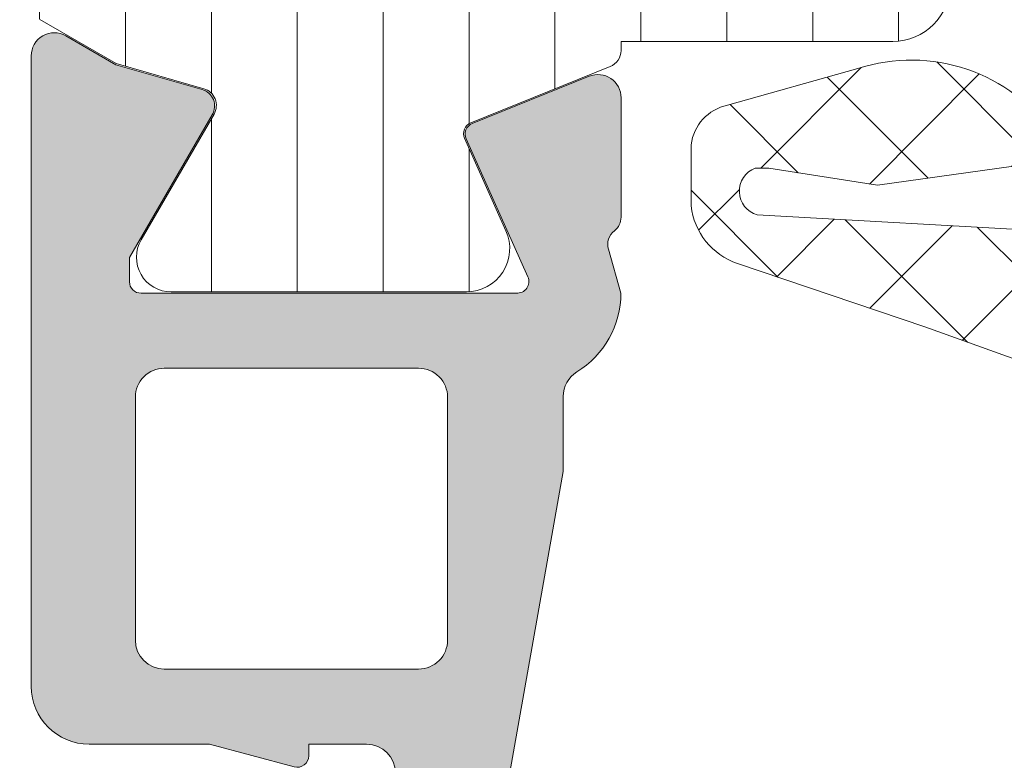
# Model space of a CAD drawing. Header units: millimetres. Extents: x 144573 to 336993, y 74252 to 247042.
# Tile 697 of 1056: x 223290 to 223307, y 174638 to 174651. Entities that reach past the tile are written whole.
import ezdxf

# ---------------------------------------------------------------- set-up
doc = ezdxf.new("R2010")
doc.units = ezdxf.units.MM
doc.layers.add('FASÁDA DETAILNÍ', color=255, linetype='Continuous', lineweight=0)
doc.layers.add('NOVA', color=255, linetype='Continuous', lineweight=0)
pattern_1 = [(135, (0, 0), (-1.077630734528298, -1.077630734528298), []), (225, (0, 0), (1.077630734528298, -1.077630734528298), [])]

# ---------------------------------------------------------------- blocks, each defined once
blk = doc.blocks.new('A$C69D17D4D')
at = {"layer": 'FASÁDA DETAILNÍ'}
h = blk.add_hatch(dxfattribs=at)
h.set_pattern_fill('ANSI37', color=256, scale=0.48, angle=90, style=0)
h.set_pattern_definition(pattern_1)
edge = h.paths.add_edge_path(flags=16)
edge.add_line((176.1748279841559, 1277.780662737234), (177.5676819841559, 1277.880406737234))
edge.add_arc((177.6105394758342, 1277.281939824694), 0.5999995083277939, -8.352144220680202e-06, 94.09608051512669, ccw=False)
edge.add_arc((177.6105394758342, 1277.28193964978), 0.5999995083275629, -94.09608051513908, 8.352144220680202e-06, ccw=False)
edge.add_line((177.567681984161, 1276.683472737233), (176.174827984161, 1276.783216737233))
edge.add_arc((176.2105424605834, 1277.281939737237), 0.5000001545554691, 94.09606440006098, 265.9039355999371, ccw=False)
edge = h.paths.add_edge_path(flags=16)
edge.add_arc((173.010534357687, 1275.681943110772), 0.49999962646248, -4.28042947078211e-05, 90.00004280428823, ccw=False)
edge.add_line((173.5105339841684, 1275.681942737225), (173.5105339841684, 1272.088257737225))
edge.add_arc((173.0105336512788, 1272.088257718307), 0.5000003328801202, -113.2180266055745, 2.167105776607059e-06, ccw=False)
edge.add_line((172.8134179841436, 1271.62875173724), (166.4823159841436, 1274.34462973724))
edge.add_arc((166.6794319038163, 1274.804135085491), 0.4999998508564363, 177.4998893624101, 246.7819182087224, ccw=False)
edge.add_line((166.1799079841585, 1274.825945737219), (166.2182339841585, 1275.703752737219))
edge.add_arc((166.7177575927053, 1275.68194324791), 0.4999994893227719, 89.99995514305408, 177.5000208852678, ccw=False)
edge.add_line((166.7177579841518, 1276.181942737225), (173.0105339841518, 1276.181942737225))
edge = h.paths.add_edge_path(flags=16)
edge.add_line((167.6023719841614, 1301.235861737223), (176.4992249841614, 1305.384531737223))
edge.add_arc((176.7105341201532, 1304.931377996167), 0.4999998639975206, -2.96720033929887e-05, 115.00000791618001, ccw=False)
edge.add_line((177.210533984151, 1304.93137773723), (177.210533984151, 1295.58194273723))
edge.add_arc((176.7105343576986, 1295.5819423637), 0.4999996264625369, -90.00004280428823, 4.28042947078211e-05, ccw=False)
edge.add_line((176.710533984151, 1295.081942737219), (167.586610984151, 1295.081942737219))
edge.add_arc((167.5866111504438, 1295.581942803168), 0.5000000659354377, 177.4999727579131, 269.99998094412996, ccw=False)
edge.add_line((167.0870869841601, 1295.603752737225), (167.3141569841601, 1300.804516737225))
edge.add_arc((167.8136823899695, 1300.782707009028), 0.500001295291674, 115.00009198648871, 177.5000025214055, ccw=False)
edge = h.paths.add_edge_path(flags=16)
edge.add_arc((176.7105343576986, 1292.381943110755), 0.49999962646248, -4.28042947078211e-05, 90.00004280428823, ccw=False)
edge.add_line((177.210533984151, 1292.381942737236), (177.210533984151, 1285.181942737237))
edge.add_arc((176.7105343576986, 1285.181942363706), 0.4999996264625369, -90.00004280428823, 4.28042947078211e-05, ccw=False)
edge.add_line((176.710533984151, 1284.681942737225), (175.510533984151, 1284.681942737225))
edge.add_arc((175.5105324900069, 1282.681944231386), 1.999998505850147, 89.99995719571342, 180.0000428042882)
edge.add_line((173.5105339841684, 1282.681942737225), (173.5105339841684, 1278.881942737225))
edge.add_arc((173.010534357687, 1278.881942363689), 0.4999996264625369, -90.00004280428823, 4.28042947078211e-05, ccw=False)
edge.add_line((173.0105339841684, 1278.381942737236), (166.8574729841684, 1278.381942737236))
edge.add_arc((166.8574731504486, 1278.881942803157), 0.500000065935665, 177.4999727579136, 269.99998094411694, ccw=False)
edge.add_line((166.357948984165, 1278.903752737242), (166.598083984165, 1284.403752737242))
edge.add_arc((167.0976075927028, 1284.381943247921), 0.4999994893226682, 89.99995514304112, 177.5000208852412, ccw=False)
edge.add_line((167.0976079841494, 1284.881942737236), (172.4105339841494, 1284.881942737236))
edge.add_arc((172.4105339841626, 1285.981942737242), 1.099999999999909, 270, 450)
edge.add_line((172.4105339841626, 1287.081942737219), (167.2373229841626, 1287.081942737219))
edge.add_arc((167.2373231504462, 1287.581942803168), 0.5000000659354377, 177.4999727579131, 269.99998094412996, ccw=False)
edge.add_line((166.7377989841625, 1287.603752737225), (166.9473719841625, 1292.403752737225))
edge.add_arc((167.4468955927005, 1292.381943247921), 0.4999994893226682, 89.99995514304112, 177.5000208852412, ccw=False)
edge.add_line((167.446895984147, 1292.881942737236), (176.710533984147, 1292.881942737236))
edge = h.paths.add_edge_path()
edge.add_line((175.324076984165, 1307.594995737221), (166.536210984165, 1303.497146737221))
edge.add_ellipse((167.8040684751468, 1300.778221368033), major_axis=(-3.000002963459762, 0), ratio=1, start_angle=295.0000306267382, end_angle=357.4999411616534)
edge.add_line((164.8069209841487, 1300.909082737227), (164.7785869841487, 1300.260132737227))
edge.add_ellipse((164.2790633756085, 1300.281942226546), major_axis=(-0.4999994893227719, 0), ratio=1, start_angle=89.99995514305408, end_angle=177.5000208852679, ccw=False)
edge.add_line((164.279062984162, 1299.781942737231), (163.310533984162, 1299.781942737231))
edge.add_ellipse((163.3105339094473, 1299.681942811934), major_axis=(-0.09999992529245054, 0), ratio=1, start_angle=-90.0000428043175, end_angle=4.280426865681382e-05)
edge.add_line((163.210533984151, 1299.681942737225), (163.210533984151, 1299.081942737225))
edge.add_ellipse((163.3105339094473, 1299.081942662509), major_axis=(-0.09999992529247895, 0), ratio=1, start_angle=-4.280426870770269e-05, end_angle=90.0000428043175)
edge.add_line((163.3105339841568, 1298.981942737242), (164.2135719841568, 1298.981942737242))
edge.add_ellipse((164.213571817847, 1298.481942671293), major_axis=(-0.5000000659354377, 0), ratio=1, start_angle=177.4999727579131, end_angle=269.99998094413, ccw=False)
edge.add_line((164.7130959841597, 1298.460132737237), (164.3192579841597, 1289.559838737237))
edge.add_ellipse((163.8197467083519, 1289.58194284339), major_axis=(-0.5000001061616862, 0), ratio=1, start_angle=89.99991701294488, end_angle=177.4662307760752, ccw=False)
edge.add_line((163.8197459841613, 1289.081942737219), (163.2105339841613, 1289.081942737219))
edge.add_ellipse((163.2105339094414, 1288.981942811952), major_axis=(-0.09999992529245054, 0), ratio=1, start_angle=-90.0000428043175, end_angle=4.280426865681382e-05)
edge.add_line((163.1105339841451, 1288.981942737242), (163.1105339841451, 1288.381942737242))
edge.add_ellipse((163.2105339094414, 1288.381942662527), major_axis=(-0.09999992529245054, 0), ratio=1, start_angle=-4.280426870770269e-05, end_angle=90.0000428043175)
edge.add_line((163.210533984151, 1288.281942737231), (163.740095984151, 1288.281942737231))
edge.add_ellipse((163.7400962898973, 1287.781942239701), major_axis=(-0.500000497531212, 0), ratio=1, start_angle=177.46630200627, end_angle=270.00003503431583, ccw=False)
edge.add_line((164.2396079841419, 1287.759838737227), (163.7289519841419, 1276.219613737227))
edge.add_ellipse((163.2294273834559, 1276.241423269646), major_axis=(-0.5000004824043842, 0), ratio=1, start_angle=86.78294269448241, end_angle=177.5000209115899, ccw=False)
edge.add_line((163.2013679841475, 1275.742210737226), (158.0676249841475, 1276.030773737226))
edge.add_ellipse((158.1831804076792, 1276.44119173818), major_axis=(-0.4263754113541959, 0), ratio=1, start_angle=-69.24102762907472, end_angle=74.27514552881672, ccw=False)
edge.add_line((158.0320569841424, 1276.839886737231), (158.2646599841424, 1276.838646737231))
edge.add_line((158.2646599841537, 1276.838646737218), (160.1472389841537, 1276.540508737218))
edge.add_line((160.147238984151, 1276.540508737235), (162.996523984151, 1276.940934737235))
edge.add_ellipse((162.9547733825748, 1277.238015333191), major_axis=(-0.2999999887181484, 0), ratio=1, start_angle=97.99974404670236, end_angle=214.5977463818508)
edge.add_ellipse((160.7322022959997, 1275.704901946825), major_axis=(-3.000047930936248, 0), ratio=1, start_angle=214.5976412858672, end_angle=288.0084245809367)
edge.add_line((159.8047169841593, 1278.557980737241), (157.5498259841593, 1277.924404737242))
edge.add_ellipse((157.7107555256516, 1277.149192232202), major_axis=(-0.7917403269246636, 0), ratio=1, start_angle=281.7276897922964, end_angle=353.2016537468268)
edge.add_line((156.9245819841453, 1277.242914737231), (156.9233609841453, 1276.184704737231))
edge.add_ellipse((158.1024472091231, 1276.313828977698), major_axis=(-1.186135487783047, 0), ratio=1, start_angle=6.249678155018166, end_angle=71.34442355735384)
edge.add_line((157.723027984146, 1275.190014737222), (160.964367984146, 1274.095681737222))
edge.add_line((160.9643679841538, 1274.095681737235), (169.0141629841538, 1271.205903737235))
edge.add_line((169.0141629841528, 1271.205903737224), (178.9120399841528, 1266.873094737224))
edge.add_ellipse((179.1103100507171, 1267.332103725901), major_axis=(-0.5000002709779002, 0), ratio=1, start_angle=66.63795051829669, end_angle=179.9334236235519)
edge.add_line((179.6103099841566, 1267.331522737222), (179.6109449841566, 1267.878223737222))
edge.add_ellipse((179.1109448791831, 1267.878804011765), major_axis=(-0.5000004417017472, 0), ratio=1, start_angle=179.9335054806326, end_angle=246.0791754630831)
edge.add_line((179.3136819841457, 1268.335857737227), (176.1096789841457, 1269.737613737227))
edge.add_ellipse((176.5105333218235, 1270.653754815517), major_axis=(-0.9999993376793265, 0), ratio=1, start_angle=-5.281035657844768e-05, end_angle=66.36838527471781, ccw=False)
edge.add_line((175.5105339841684, 1270.653755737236), (175.5105339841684, 1275.881697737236))
edge.add_line((175.5105339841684, 1275.881697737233), (177.3100129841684, 1275.881706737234))
edge.add_line((177.3100129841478, 1275.881706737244), (177.4479549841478, 1275.366905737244))
edge.add_ellipse((177.7251090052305, 1275.48167099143), major_axis=(-0.2999756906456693, 0), ratio=1, start_angle=22.49370026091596, end_angle=112.503566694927)
edge.add_line((177.8399219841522, 1275.204536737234), (179.1100489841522, 1276.053703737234))
edge.add_ellipse((178.6103282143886, 1276.919567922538), major_axis=(-0.9997207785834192, 0), ratio=1, start_angle=119.990760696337, end_angle=180.0076118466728)
edge.add_line((179.6100489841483, 1276.919700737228), (179.6100179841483, 1277.644061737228))
edge.add_ellipse((178.6102801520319, 1277.643853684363), major_axis=(-0.9997378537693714, 0), ratio=1, start_angle=180.0119236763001, end_angle=240.008675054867)
edge.add_line((179.1100179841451, 1278.509727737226), (177.8399219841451, 1279.358894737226))
edge.add_ellipse((177.7251100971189, 1279.081747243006), major_axis=(-0.2999875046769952, 0), ratio=1, start_angle=247.4975938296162, end_angle=337.5013961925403)
edge.add_line((177.447954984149, 1279.196540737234), (177.309982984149, 1278.681724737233))
edge.add_line((177.3099829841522, 1278.681724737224), (175.5105339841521, 1278.681716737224))
edge.add_line((175.5105339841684, 1278.681716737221), (175.5105339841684, 1281.881943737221))
edge.add_ellipse((175.8105337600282, 1281.881943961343), major_axis=(-0.2999997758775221, 0), ratio=1, start_angle=-90.00004280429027, end_angle=4.280426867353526e-05, ccw=False)
edge.add_line((175.8105339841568, 1282.181943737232), (179.1105299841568, 1282.181943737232))
edge.add_ellipse((179.1105303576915, 1282.681943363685), major_axis=(-0.49999962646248, 0), ratio=1, start_angle=89.99995719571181, end_angle=180.0000428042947)
edge.add_line((179.6105299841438, 1282.681943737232), (179.6105299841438, 1309.579565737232))
edge.add_line((179.6105299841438, 1309.579565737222), (178.0601379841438, 1310.474683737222))
edge.add_ellipse((177.8101378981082, 1310.041671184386), major_axis=(-0.4999999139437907, 0), ratio=1, start_angle=239.9999829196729, end_angle=359.9999366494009)
edge.add_line((177.3101379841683, 1310.041671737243), (175.6127669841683, 1310.041671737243))
edge.add_line((175.6127669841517, 1310.041671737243), (175.6127669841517, 1308.048149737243))
edge.add_ellipse((175.1127667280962, 1308.048149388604), major_axis=(-0.500000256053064, 0), ratio=1, start_angle=115.00012858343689, end_angle=180.0000399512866, ccw=False)
h = blk.add_hatch(dxfattribs=at)
h.set_pattern_fill('ANSI37', color=256, scale=0.48, angle=90, style=0)
h.set_pattern_definition(pattern_1)
edge = h.paths.add_edge_path(flags=16)
edge.add_line((176.1748281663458, 1277.780662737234), (177.5676821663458, 1277.880406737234))
edge.add_arc((177.6105396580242, 1277.281939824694), 0.5999995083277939, -8.352144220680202e-06, 94.09608051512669, ccw=False)
edge.add_arc((177.6105396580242, 1277.28193964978), 0.5999995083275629, -94.09608051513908, 8.352144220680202e-06, ccw=False)
edge.add_line((177.567682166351, 1276.683472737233), (176.174828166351, 1276.783216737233))
edge.add_arc((176.2105426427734, 1277.281939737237), 0.5000001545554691, 94.09606440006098, 265.9039355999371, ccw=False)
edge = h.paths.add_edge_path(flags=16)
edge.add_arc((173.010534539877, 1275.681943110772), 0.49999962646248, -4.28042947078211e-05, 90.00004280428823, ccw=False)
edge.add_line((173.5105341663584, 1275.681942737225), (173.5105341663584, 1272.088257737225))
edge.add_arc((173.0105338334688, 1272.088257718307), 0.5000003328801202, -113.2180266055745, 2.167105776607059e-06, ccw=False)
edge.add_line((172.8134181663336, 1271.62875173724), (166.4823161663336, 1274.34462973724))
edge.add_arc((166.6794320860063, 1274.804135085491), 0.4999998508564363, 177.4998893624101, 246.7819182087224, ccw=False)
edge.add_line((166.1799081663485, 1274.825945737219), (166.2182341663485, 1275.703752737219))
edge.add_arc((166.7177577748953, 1275.68194324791), 0.4999994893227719, 89.99995514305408, 177.5000208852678, ccw=False)
edge.add_line((166.7177581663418, 1276.181942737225), (173.0105341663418, 1276.181942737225))
edge = h.paths.add_edge_path(flags=16)
edge.add_line((167.6023721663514, 1301.235861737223), (176.4992251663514, 1305.384531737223))
edge.add_arc((176.7105343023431, 1304.931377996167), 0.4999998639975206, -2.96720033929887e-05, 115.00000791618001, ccw=False)
edge.add_line((177.2105341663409, 1304.93137773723), (177.2105341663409, 1295.58194273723))
edge.add_arc((176.7105345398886, 1295.5819423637), 0.4999996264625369, -90.00004280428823, 4.28042947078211e-05, ccw=False)
edge.add_line((176.7105341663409, 1295.081942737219), (167.586611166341, 1295.081942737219))
edge.add_arc((167.5866113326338, 1295.581942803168), 0.5000000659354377, 177.4999727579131, 269.99998094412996, ccw=False)
edge.add_line((167.0870871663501, 1295.603752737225), (167.3141571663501, 1300.804516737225))
edge.add_arc((167.8136825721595, 1300.782707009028), 0.500001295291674, 115.00009198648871, 177.5000025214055, ccw=False)
edge = h.paths.add_edge_path(flags=16)
edge.add_arc((176.7105345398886, 1292.381943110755), 0.49999962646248, -4.28042947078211e-05, 90.00004280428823, ccw=False)
edge.add_line((177.2105341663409, 1292.381942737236), (177.2105341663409, 1285.181942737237))
edge.add_arc((176.7105345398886, 1285.181942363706), 0.4999996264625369, -90.00004280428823, 4.28042947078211e-05, ccw=False)
edge.add_line((176.7105341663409, 1284.681942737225), (175.510534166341, 1284.681942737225))
edge.add_arc((175.5105326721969, 1282.681944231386), 1.999998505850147, 89.99995719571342, 180.0000428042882)
edge.add_line((173.5105341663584, 1282.681942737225), (173.5105341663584, 1278.881942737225))
edge.add_arc((173.010534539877, 1278.881942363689), 0.4999996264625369, -90.00004280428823, 4.28042947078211e-05, ccw=False)
edge.add_line((173.0105341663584, 1278.381942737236), (166.8574731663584, 1278.381942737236))
edge.add_arc((166.8574733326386, 1278.881942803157), 0.500000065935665, 177.4999727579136, 269.99998094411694, ccw=False)
edge.add_line((166.357949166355, 1278.903752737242), (166.5980841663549, 1284.403752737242))
edge.add_arc((167.0976077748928, 1284.381943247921), 0.4999994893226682, 89.99995514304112, 177.5000208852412, ccw=False)
edge.add_line((167.0976081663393, 1284.881942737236), (172.4105341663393, 1284.881942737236))
edge.add_arc((172.4105341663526, 1285.981942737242), 1.099999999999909, 270, 450)
edge.add_line((172.4105341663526, 1287.081942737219), (167.2373231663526, 1287.081942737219))
edge.add_arc((167.2373233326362, 1287.581942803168), 0.5000000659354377, 177.4999727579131, 269.99998094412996, ccw=False)
edge.add_line((166.7377991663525, 1287.603752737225), (166.9473721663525, 1292.403752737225))
edge.add_arc((167.4468957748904, 1292.381943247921), 0.4999994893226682, 89.99995514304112, 177.5000208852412, ccw=False)
edge.add_line((167.446896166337, 1292.881942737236), (176.7105341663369, 1292.881942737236))
edge = h.paths.add_edge_path()
edge.add_line((175.324077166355, 1307.594995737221), (166.536211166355, 1303.497146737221))
edge.add_ellipse((167.8040686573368, 1300.778221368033), major_axis=(-3.000002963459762, 0), ratio=1, start_angle=295.0000306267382, end_angle=357.4999411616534)
edge.add_line((164.8069211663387, 1300.909082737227), (164.7785871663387, 1300.260132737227))
edge.add_ellipse((164.2790635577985, 1300.281942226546), major_axis=(-0.4999994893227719, 0), ratio=1, start_angle=89.99995514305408, end_angle=177.5000208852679, ccw=False)
edge.add_line((164.279063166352, 1299.781942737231), (163.310534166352, 1299.781942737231))
edge.add_ellipse((163.3105340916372, 1299.681942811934), major_axis=(-0.09999992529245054, 0), ratio=1, start_angle=-90.0000428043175, end_angle=4.280426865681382e-05)
edge.add_line((163.2105341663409, 1299.681942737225), (163.2105341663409, 1299.081942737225))
edge.add_ellipse((163.3105340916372, 1299.081942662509), major_axis=(-0.09999992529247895, 0), ratio=1, start_angle=-4.280426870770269e-05, end_angle=90.0000428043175)
edge.add_line((163.3105341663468, 1298.981942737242), (164.2135721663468, 1298.981942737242))
edge.add_ellipse((164.2135720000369, 1298.481942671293), major_axis=(-0.5000000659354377, 0), ratio=1, start_angle=177.4999727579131, end_angle=269.99998094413, ccw=False)
edge.add_line((164.7130961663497, 1298.460132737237), (164.3192581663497, 1289.559838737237))
edge.add_ellipse((163.8197468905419, 1289.58194284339), major_axis=(-0.5000001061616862, 0), ratio=1, start_angle=89.99991701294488, end_angle=177.4662307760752, ccw=False)
edge.add_line((163.8197461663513, 1289.081942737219), (163.2105341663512, 1289.081942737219))
edge.add_ellipse((163.2105340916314, 1288.981942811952), major_axis=(-0.09999992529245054, 0), ratio=1, start_angle=-90.0000428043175, end_angle=4.280426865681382e-05)
edge.add_line((163.1105341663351, 1288.981942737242), (163.1105341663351, 1288.381942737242))
edge.add_ellipse((163.2105340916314, 1288.381942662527), major_axis=(-0.09999992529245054, 0), ratio=1, start_angle=-4.280426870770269e-05, end_angle=90.0000428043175)
edge.add_line((163.2105341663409, 1288.281942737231), (163.7400961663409, 1288.281942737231))
edge.add_ellipse((163.7400964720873, 1287.781942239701), major_axis=(-0.500000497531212, 0), ratio=1, start_angle=177.46630200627, end_angle=270.00003503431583, ccw=False)
edge.add_line((164.2396081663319, 1287.759838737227), (163.7289521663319, 1276.219613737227))
edge.add_ellipse((163.2294275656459, 1276.241423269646), major_axis=(-0.5000004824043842, 0), ratio=1, start_angle=86.78294269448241, end_angle=177.5000209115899, ccw=False)
edge.add_line((163.2013681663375, 1275.742210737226), (158.0676251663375, 1276.030773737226))
edge.add_ellipse((158.1831805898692, 1276.44119173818), major_axis=(-0.4263754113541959, 0), ratio=1, start_angle=-69.24102762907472, end_angle=74.27514552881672, ccw=False)
edge.add_line((158.0320571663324, 1276.839886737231), (158.2646601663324, 1276.838646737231))
edge.add_line((158.2646601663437, 1276.838646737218), (160.1472391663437, 1276.540508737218))
edge.add_line((160.147239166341, 1276.540508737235), (162.996524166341, 1276.940934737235))
edge.add_ellipse((162.9547735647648, 1277.238015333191), major_axis=(-0.2999999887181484, 0), ratio=1, start_angle=97.99974404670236, end_angle=214.5977463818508)
edge.add_ellipse((160.7322024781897, 1275.704901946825), major_axis=(-3.000047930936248, 0), ratio=1, start_angle=214.5976412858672, end_angle=288.0084245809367)
edge.add_line((159.8047171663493, 1278.557980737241), (157.5498261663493, 1277.924404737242))
edge.add_ellipse((157.7107557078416, 1277.149192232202), major_axis=(-0.7917403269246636, 0), ratio=1, start_angle=281.7276897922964, end_angle=353.2016537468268)
edge.add_line((156.9245821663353, 1277.242914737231), (156.9233611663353, 1276.184704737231))
edge.add_ellipse((158.102447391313, 1276.313828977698), major_axis=(-1.186135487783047, 0), ratio=1, start_angle=6.249678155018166, end_angle=71.34442355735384)
edge.add_line((157.723028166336, 1275.190014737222), (160.964368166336, 1274.095681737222))
edge.add_line((160.9643681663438, 1274.095681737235), (169.0141631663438, 1271.205903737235))
edge.add_line((169.0141631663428, 1271.205903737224), (178.9120401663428, 1266.873094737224))
edge.add_ellipse((179.1103102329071, 1267.332103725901), major_axis=(-0.5000002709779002, 0), ratio=1, start_angle=66.63795051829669, end_angle=179.9334236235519)
edge.add_line((179.6103101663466, 1267.331522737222), (179.6109451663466, 1267.878223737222))
edge.add_ellipse((179.1109450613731, 1267.878804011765), major_axis=(-0.5000004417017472, 0), ratio=1, start_angle=179.9335054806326, end_angle=246.0791754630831)
edge.add_line((179.3136821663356, 1268.335857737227), (176.1096791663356, 1269.737613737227))
edge.add_ellipse((176.5105335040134, 1270.653754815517), major_axis=(-0.9999993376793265, 0), ratio=1, start_angle=-5.281035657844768e-05, end_angle=66.36838527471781, ccw=False)
edge.add_line((175.5105341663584, 1270.653755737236), (175.5105341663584, 1275.881697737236))
edge.add_line((175.5105341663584, 1275.881697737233), (177.3100131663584, 1275.881706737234))
edge.add_line((177.3100131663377, 1275.881706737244), (177.4479551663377, 1275.366905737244))
edge.add_ellipse((177.7251091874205, 1275.48167099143), major_axis=(-0.2999756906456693, 0), ratio=1, start_angle=22.49370026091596, end_angle=112.503566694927)
edge.add_line((177.8399221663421, 1275.204536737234), (179.1100491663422, 1276.053703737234))
edge.add_ellipse((178.6103283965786, 1276.919567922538), major_axis=(-0.9997207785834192, 0), ratio=1, start_angle=119.990760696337, end_angle=180.0076118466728)
edge.add_line((179.6100491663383, 1276.919700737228), (179.6100181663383, 1277.644061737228))
edge.add_ellipse((178.6102803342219, 1277.643853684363), major_axis=(-0.9997378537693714, 0), ratio=1, start_angle=180.0119236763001, end_angle=240.008675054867)
edge.add_line((179.1100181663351, 1278.509727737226), (177.8399221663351, 1279.358894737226))
edge.add_ellipse((177.7251102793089, 1279.081747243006), major_axis=(-0.2999875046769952, 0), ratio=1, start_angle=247.4975938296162, end_angle=337.5013961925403)
edge.add_line((177.4479551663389, 1279.196540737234), (177.309983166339, 1278.681724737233))
edge.add_line((177.3099831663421, 1278.681724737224), (175.5105341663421, 1278.681716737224))
edge.add_line((175.5105341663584, 1278.681716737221), (175.5105341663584, 1281.881943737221))
edge.add_ellipse((175.8105339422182, 1281.881943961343), major_axis=(-0.2999997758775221, 0), ratio=1, start_angle=-90.00004280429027, end_angle=4.280426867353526e-05, ccw=False)
edge.add_line((175.8105341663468, 1282.181943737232), (179.1105301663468, 1282.181943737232))
edge.add_ellipse((179.1105305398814, 1282.681943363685), major_axis=(-0.49999962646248, 0), ratio=1, start_angle=89.99995719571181, end_angle=180.0000428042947)
edge.add_line((179.6105301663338, 1282.681943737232), (179.6105301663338, 1309.579565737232))
edge.add_line((179.6105301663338, 1309.579565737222), (178.0601381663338, 1310.474683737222))
edge.add_ellipse((177.8101380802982, 1310.041671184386), major_axis=(-0.4999999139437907, 0), ratio=1, start_angle=239.9999829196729, end_angle=359.9999366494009)
edge.add_line((177.3101381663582, 1310.041671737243), (175.6127671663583, 1310.041671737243))
edge.add_line((175.6127671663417, 1310.041671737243), (175.6127671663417, 1308.048149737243))
edge.add_ellipse((175.1127669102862, 1308.048149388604), major_axis=(-0.500000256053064, 0), ratio=1, start_angle=115.00012858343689, end_angle=180.0000399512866, ccw=False)
h = blk.add_hatch(dxfattribs=at)
h.set_pattern_fill('ANSI31', color=256, scale=0.468, angle=45, style=0)
h.set_pattern_definition([(90, (0, 0), (-1.4859, 3.33066907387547e-16), [])])
edge = h.paths.add_edge_path(flags=16)
edge.add_line((147.8586341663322, 1281.270417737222), (150.0813441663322, 1279.987055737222))
edge.add_ellipse((151.0812165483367, 1281.718780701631), major_axis=(-1.999654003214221, 0), ratio=1, start_angle=59.99849855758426, end_angle=119.9999542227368)
edge.add_line((152.0810421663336, 1279.987028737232), (153.2105601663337, 1280.639156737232))
edge.add_ellipse((151.7105570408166, 1283.237236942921), major_axis=(-3.000005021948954, 0), ratio=1, start_angle=120.0000135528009, end_angle=163.9999452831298)
edge.add_line((154.5943461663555, 1282.410320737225), (155.6469941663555, 1286.081342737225))
edge.add_ellipse((155.1663631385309, 1286.21916153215), major_axis=(-0.500000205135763, 0), ratio=1, start_angle=163.9999927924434, end_angle=270.0007989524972)
edge.add_line((155.1663561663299, 1286.719161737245), (147.6086031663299, 1286.719051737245))
edge.add_ellipse((147.6086129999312, 1286.219051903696), major_axis=(-0.4999998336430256, 0), ratio=1, start_angle=-89.99887315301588, end_angle=0.0008212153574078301)
edge.add_line((147.1086131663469, 1286.219044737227), (147.1086691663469, 1282.569395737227))
edge.add_ellipse((148.6086684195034, 1282.569435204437), major_axis=(-1.499999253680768, 0), ratio=1, start_angle=0.001507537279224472, end_angle=59.99847274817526)
edge = h.paths.add_edge_path(flags=16)
edge.add_line((147.6085851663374, 1288.319053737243), (155.9119151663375, 1288.319180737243))
edge.add_ellipse((155.9119069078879, 1288.819181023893), major_axis=(-0.5000002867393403, 0), ratio=1, start_angle=90.0009463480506, end_angle=164.0000560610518)
edge.add_line((156.392538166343, 1288.681362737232), (158.099465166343, 1294.634124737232))
edge.add_ellipse((157.6188344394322, 1294.771943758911), major_axis=(-0.4999999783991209, 0), ratio=1, start_angle=163.9999583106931, end_angle=270.0009480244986)
edge.add_line((157.6188261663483, 1295.271943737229), (147.6084721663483, 1295.271773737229))
edge.add_ellipse((147.6084843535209, 1294.771773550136), major_axis=(-0.5000001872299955, 0), ratio=1, start_angle=-89.99860345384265, end_angle=0.0008952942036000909)
edge.add_line((147.1084841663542, 1294.771765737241), (147.1085741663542, 1288.819045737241))
edge.add_ellipse((147.6085744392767, 1288.81905401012), major_axis=(-0.5000002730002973, 0), ratio=1, start_angle=0.0009480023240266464, end_angle=90.00122923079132)
edge = h.paths.add_edge_path(flags=16)
edge.add_line((158.1576211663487, 1302.636077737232), (154.9812311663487, 1304.469966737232))
edge.add_ellipse((153.4812313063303, 1301.871886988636), major_axis=(-3.000002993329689, 0), ratio=1, start_angle=240.0000360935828, end_angle=300.0014917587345)
edge.add_line((151.9811621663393, 1304.46992673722), (147.8582791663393, 1302.08943173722))
edge.add_ellipse((148.6083148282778, 1300.790413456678), major_axis=(-1.500000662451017, 0), ratio=1, start_angle=-59.99844168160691, end_angle=0.001517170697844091)
edge.add_line((147.1083141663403, 1300.790373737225), (147.1084051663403, 1297.371759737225))
edge.add_ellipse((147.6084046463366, 1297.371773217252), major_axis=(-0.4999994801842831, 0), ratio=1, start_angle=0.001544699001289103, end_angle=90.0014346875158)
edge.add_line((147.6084171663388, 1296.871773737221), (157.9077321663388, 1296.871954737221))
edge.add_ellipse((157.9077138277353, 1297.871955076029), major_axis=(-1.000000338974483, 0), ratio=1, start_angle=90.00105072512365, end_angle=180.001527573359)
edge.add_line((158.9077141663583, 1297.871981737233), (158.9076211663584, 1301.337079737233))
edge.add_ellipse((157.4076210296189, 1301.337039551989), major_axis=(-1.500000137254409, 0), ratio=1, start_angle=180.0015349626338, end_angle=239.9999969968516)
edge = h.paths.add_edge_path()
edge.add_line((160.5074891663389, 1304.483883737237), (160.5077111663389, 1297.930820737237))
edge.add_arc((155.5077134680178, 1297.93065387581), 4.999997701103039, -16.000023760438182, 0.0019120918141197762, ccw=False)
edge.add_line((160.3140191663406, 1296.552465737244), (156.0454081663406, 1281.666047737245))
edge.add_arc((156.5260385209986, 1281.528229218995), 0.4999994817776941, 164.0000020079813, 270.0000739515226)
edge.add_line((156.5260391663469, 1281.028229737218), (160.4094131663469, 1281.028229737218))
edge.add_arc((160.4094331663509, 1280.028229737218), 1.0000000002, -89.99885408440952, 90.00114591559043, ccw=False)
edge.add_line((160.4094531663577, 1279.028229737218), (155.7111171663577, 1279.028041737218))
edge.add_line((155.7111171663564, 1279.028041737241), (155.7111171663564, 1278.871989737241))
edge.add_arc((155.4111171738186, 1278.871989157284), 0.2999999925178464, -68.02615411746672, 0.00011075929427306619, ccw=False)
edge.add_line((155.5233721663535, 1278.59378273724), (153.1114701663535, 1277.62059573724))
edge.add_arc((153.1863067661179, 1277.435124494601), 0.2000002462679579, 111.9737977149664, 204.1409822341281)
edge.add_line((153.0037981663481, 1277.353327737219), (153.7202981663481, 1275.754642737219))
edge.add_arc((153.0358924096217, 1275.447904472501), 0.7499997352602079, -90.00001858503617, 24.14105846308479, ccw=False)
edge.add_line((153.0358921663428, 1274.69790473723), (147.9283431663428, 1274.69790473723))
edge.add_arc((147.9283432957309, 1275.297904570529), 0.5999998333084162, 149.8570751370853, 269.99998764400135, ccw=False)
edge.add_line((147.4094781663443, 1275.599199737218), (148.6706941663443, 1277.771156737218))
edge.add_arc((148.4112615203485, 1277.921805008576), 0.3000003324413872, 329.8569693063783, 433.9999309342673)
edge.add_line((148.4939531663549, 1278.210183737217), (146.9794811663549, 1278.644450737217))
edge.add_line((146.9794811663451, 1278.644450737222), (145.6587091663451, 1279.406998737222))
edge.add_arc((145.8087099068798, 1279.666805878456), 0.2999999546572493, 177.5366952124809, 239.99983168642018, ccw=False)
edge.add_line((145.5089871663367, 1279.679699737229), (145.5089871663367, 1303.669353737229))
edge.add_arc((145.8083228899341, 1303.689308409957), 0.300000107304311, 120.00014774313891, 183.81387623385, ccw=False)
edge.add_line((145.6583221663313, 1303.949115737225), (146.9791281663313, 1304.711683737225))
edge.add_line((146.9791281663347, 1304.71168373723), (148.4935991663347, 1305.145950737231))
edge.add_arc((148.4109080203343, 1305.434329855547), 0.3000005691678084, 285.9999567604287, 390.1429183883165)
edge.add_line((148.6703411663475, 1305.58497773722), (147.4091251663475, 1307.756933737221))
edge.add_arc((147.9279905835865, 1308.05822940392), 0.6000003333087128, 90.00003984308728, 210.1429523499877, ccw=False)
edge.add_line((147.927990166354, 1308.658229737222), (157.831590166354, 1308.658229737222))
edge.add_arc((157.8315909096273, 1307.908229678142), 0.7500000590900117, -24.1410202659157, 90.00005678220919, ccw=False)
edge.add_line((158.5159971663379, 1307.601491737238), (157.7994971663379, 1306.002806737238))
edge.add_arc((157.9820057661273, 1305.921009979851), 0.2000002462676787, 155.8590177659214, 248.0262022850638)
edge.add_line((157.9071691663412, 1305.735538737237), (160.3197441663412, 1304.762079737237))
edge.add_arc((160.2074900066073, 1304.483873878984), 0.2999991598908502, 0.0018827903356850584, 68.02626146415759, ccw=False)
h = blk.add_hatch(color=256, dxfattribs=at)
edge = h.paths.add_edge_path(flags=16)
edge.add_line((152.7103901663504, 1268.678154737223), (152.7103901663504, 1272.877904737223))
edge.add_ellipse((152.210390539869, 1272.87790511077), major_axis=(-0.4999996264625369, 0), ratio=1, start_angle=179.9999571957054, end_angle=270.0000428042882)
edge.add_line((152.2103901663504, 1273.377904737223), (147.8103661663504, 1273.377904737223))
edge.add_ellipse((147.8103657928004, 1272.87790511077), major_axis=(-0.49999962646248, 0), ratio=1, start_angle=-90.0000428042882, end_angle=4.280429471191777e-05)
edge.add_line((147.3103661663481, 1272.877904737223), (147.3103661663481, 1268.678155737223))
edge.add_ellipse((147.8103666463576, 1268.67815621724), major_axis=(-0.5000004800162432, 0), ratio=1, start_angle=5.500573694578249e-05, end_angle=89.99994499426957)
edge.add_line((147.8103661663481, 1268.178155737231), (152.2103901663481, 1268.17815473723))
edge.add_ellipse((152.210390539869, 1268.678154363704), major_axis=(-0.49999962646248, 0), ratio=1, start_angle=89.99995719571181, end_angle=180.0000428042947)
edge = h.paths.add_edge_path()
edge.add_line((154.7087711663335, 1271.591558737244), (153.5090111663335, 1264.828558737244))
edge.add_arc((151.5397595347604, 1265.177903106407), 1.999998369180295, 269.99996079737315, 349.9404098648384, ccw=False)
edge.add_line((151.5397581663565, 1263.17790473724), (147.3747851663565, 1263.17790473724))
edge.add_line((147.3747851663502, 1263.17790473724), (145.6569961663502, 1263.63818573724))
edge.add_arc((145.7087600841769, 1263.831370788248), 0.1999999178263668, 180.0000146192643, 254.99996142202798, ccw=False)
edge.add_line((145.5087601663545, 1263.831370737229), (145.5087601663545, 1264.277904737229))
edge.add_arc((146.0087597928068, 1264.277905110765), 0.4999996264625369, 89.99995719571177, 180.0000428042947, ccw=False)
edge.add_line((146.0087601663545, 1264.777904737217), (151.3087601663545, 1264.777904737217))
edge.add_arc((151.3087605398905, 1265.277904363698), 0.49999962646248, 269.9999571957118, 360.0000428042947)
edge.add_line((151.8087601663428, 1265.277904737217), (151.8087601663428, 1266.378154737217))
edge.add_arc((151.3087596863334, 1266.378154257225), 0.5000004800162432, 5.500573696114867e-05, 89.99994499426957)
edge.add_line((151.3087601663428, 1266.878154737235), (150.3087601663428, 1266.878154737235))
edge.add_line((150.3087601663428, 1266.878154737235), (150.3087601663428, 1266.678154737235))
edge.add_arc((150.1087600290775, 1266.678155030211), 0.2000001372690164, 254.9999946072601, 359.9999160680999, ccw=False)
edge.add_line((150.0569961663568, 1266.484969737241), (148.5896081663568, 1266.878155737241))
edge.add_line((148.5896081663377, 1266.878155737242), (146.5087601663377, 1266.878155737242))
edge.add_arc((146.5087611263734, 1267.878156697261), 1.0000009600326, 180.0000550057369, 269.9999449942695, ccw=False)
edge.add_line((145.5087601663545, 1267.878155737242), (145.5087601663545, 1278.777657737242))
edge.add_arc((145.9087605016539, 1278.777657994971), 0.4000003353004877, 60.000083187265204, 180.0000369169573, ccw=False)
edge.add_line((146.1087601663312, 1279.124068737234), (146.9716081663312, 1278.625902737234))
edge.add_line((146.9716081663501, 1278.625902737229), (148.4637691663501, 1278.198032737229))
edge.add_arc((148.3810777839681, 1277.9096539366), 0.3000003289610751, -30.179241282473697, 73.9999831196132, ccw=False)
edge.add_line((148.6404151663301, 1277.758841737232), (147.2086801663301, 1275.293230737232))
edge.add_line((147.208680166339, 1275.293230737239), (147.208680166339, 1274.872811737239))
edge.add_arc((147.4002484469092, 1274.869319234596), 0.1916001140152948, 178.9555499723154, 272.5222219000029)
edge.add_line((147.4086801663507, 1274.67790473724), (153.8981191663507, 1274.67790473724))
edge.add_arc((153.9163569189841, 1274.877071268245), 0.1999998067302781, 264.7679954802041, 384.1409481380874)
edge.add_line((154.0988651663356, 1274.958867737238), (153.0305441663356, 1277.342552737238))
edge.add_arc((153.2130527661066, 1277.424349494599), 0.2000002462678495, 111.9737977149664, 204.1409822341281, ccw=False)
edge.add_line((153.1382161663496, 1277.609820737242), (155.1614441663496, 1278.426180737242))
edge.add_arc((155.3111172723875, 1278.055238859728), 0.3999998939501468, -1.754639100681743e-05, 111.97381787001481, ccw=False)
edge.add_line((155.7111171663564, 1278.05523873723), (155.7111181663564, 1275.99109173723))
edge.add_arc((155.4111185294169, 1275.991090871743), 0.2999996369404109, -52.09508653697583, 0.0001652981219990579, ccw=False)
edge.add_arc((155.7797290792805, 1275.517671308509), 0.3000002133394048, 127.9046525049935, 195.9998620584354)
edge.add_line((155.4913501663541, 1275.43498073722), (155.7086721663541, 1274.67709173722))
edge.add_arc((154.1086731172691, 1274.67709129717), 1.599999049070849, -58.40760551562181, 1.575894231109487e-05, ccw=False)
edge.add_arc((155.2088051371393, 1272.888319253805), 0.4999999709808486, 121.5923359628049, 179.998454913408)
edge.add_line((154.7088051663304, 1272.888332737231), (154.7087711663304, 1271.591558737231))
h = blk.add_hatch(dxfattribs=at)
h.set_pattern_fill('ANSI37', color=256, scale=0.625, angle=90, style=0)
h.set_pattern_definition([(135, (0, 0), (-1.403165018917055, -1.403165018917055), []), (225, (0, 0), (1.403165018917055, -1.403165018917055), [])])
edge = h.paths.add_edge_path()
edge.add_ellipse((136.1236186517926, 1267.802501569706), major_axis=(-5.039467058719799, 0), ratio=1, start_angle=29.791784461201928, end_angle=85.03553873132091, ccw=False)
edge.add_ellipse((132.0105341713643, 1265.447701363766), major_axis=(-0.3000000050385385, 0), ratio=1, start_angle=0.0006926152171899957, end_angle=29.79217298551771, ccw=False)
edge.add_line((131.7105341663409, 1265.447697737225), (131.710531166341, 1265.981981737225))
edge.add_ellipse((132.0105309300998, 1265.981982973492), major_axis=(-0.2999997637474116, 0), ratio=1, start_angle=-90.00004512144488, end_angle=0.00023610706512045, ccw=False)
edge.add_line((132.0105311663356, 1266.281982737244), (133.5605281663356, 1266.281982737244))
edge.add_ellipse((133.5605205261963, 1266.581993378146), major_axis=(-0.3000106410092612, 0), ratio=1, start_angle=90.00145911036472, end_angle=179.9956760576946)
edge.add_line((133.8605311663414, 1266.581970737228), (133.8605421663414, 1267.981952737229))
edge.add_ellipse((134.1605320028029, 1267.981949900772), major_axis=(-0.2999898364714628, 0), ratio=1, start_angle=270.00035074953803, end_angle=359.999458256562, ccw=False)
edge.add_line((134.1605301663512, 1268.281939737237), (135.8605421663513, 1268.281939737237))
edge.add_ellipse((135.8605350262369, 1267.98192959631), major_axis=(-0.3000101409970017, 0), ratio=1, start_angle=180.0044194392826, end_angle=269.9986363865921, ccw=False)
edge.add_line((136.160545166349, 1267.981952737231), (136.160534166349, 1266.418121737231))
edge.add_ellipse((136.4616932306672, 1266.385264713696), major_axis=(-0.3029461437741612, 0), ratio=1, start_angle=-6.226450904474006, end_angle=103.4835773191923)
edge.add_ellipse((145.1666163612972, 1255.069300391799), major_axis=(-14.00076634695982, 0), ratio=1, start_angle=285.30173220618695, end_angle=308.07562007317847, ccw=False)
edge.add_ellipse((141.3599027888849, 1269.061538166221), major_axis=(-0.5004721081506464, 0), ratio=1, start_angle=102.9176085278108, end_angle=219.8066343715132)
edge.add_line((141.7443701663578, 1269.381939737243), (133.4610911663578, 1269.381939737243))
edge.add_ellipse((133.4610916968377, 1268.881940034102), major_axis=(-0.4999997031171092, 0), ratio=1, start_angle=270.000060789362, end_angle=330.0000196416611)
edge.add_line((133.028079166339, 1269.131939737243), (132.854873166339, 1268.831939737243))
edge.add_ellipse((132.4218606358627, 1269.081939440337), major_axis=(-0.4999997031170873, 0), ratio=1, start_angle=90.00006078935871, end_angle=150.0000196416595, ccw=False)
edge.add_line((132.4218611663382, 1268.581939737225), (130.7925131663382, 1268.581939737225))
edge.add_ellipse((130.7925123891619, 1269.581939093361), major_axis=(-0.9999993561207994, 0), ratio=1, start_angle=30.050338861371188, end_angle=90.00004452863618, ccw=False)
edge.add_ellipse((123.6081316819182, 1265.425612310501), major_axis=(-7.300023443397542, 0), ratio=1, start_angle=210.0503545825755, end_angle=258.7144463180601)
edge.add_ellipse((125.4233637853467, 1272.481949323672), major_axis=(-0.3999905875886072, 0), ratio=1, start_angle=-14.85297522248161, end_angle=69.49817055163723)
edge.add_ellipse((123.0492968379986, 1266.132851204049), major_axis=(-6.378448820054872, 0), ratio=1, start_angle=194.452597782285, end_angle=249.4981254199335, ccw=False)
edge.add_line((129.2258961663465, 1267.724777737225), (129.5894831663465, 1266.314070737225))
edge.add_line((129.5894831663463, 1266.314070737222), (129.7995961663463, 1265.451369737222))
edge.add_ellipse((135.1362188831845, 1266.781934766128), major_axis=(-5.499995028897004, 0), ratio=1, start_angle=13.99995496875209, end_angle=90.00003420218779)
edge.add_line((135.1362221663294, 1261.281939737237), (147.5542501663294, 1261.281939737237))
edge.add_line((147.554250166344, 1261.281939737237), (148.917307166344, 1261.569558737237))
edge.add_ellipse((149.0205397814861, 1261.080332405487), major_axis=(-0.4999993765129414, 0), ratio=1, start_angle=220.283751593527, end_angle=281.91530077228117, ccw=False)
edge.add_line((149.4019651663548, 1261.40361873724), (150.9755761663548, 1259.54701073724))
edge.add_ellipse((151.5477151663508, 1260.031940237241), major_axis=(-0.7499997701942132, 0), ratio=1, start_angle=40.28370615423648, end_angle=220.2837061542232)
edge.add_line((152.1198541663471, 1260.516869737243), (150.1605681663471, 1262.828513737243))
edge.add_ellipse((149.3977165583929, 1262.181941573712), major_axis=(-0.9999990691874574, 0), ratio=1, start_angle=220.2836986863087, end_angle=281.915247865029)
edge.add_line((149.1912521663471, 1263.160394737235), (147.3977151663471, 1262.781939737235))
edge.add_line((147.3977151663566, 1262.781939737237), (135.6875141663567, 1262.781939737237))
at = {"layer": 'FASÁDA DETAILNÍ', "extrusion": (0, 0, -1)}
for points in [[(-163.2013679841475, 1275.742210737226), (-158.0676249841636, 1276.030773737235), (-158.0676249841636, 1276.030773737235, 0.723322), (-158.0320569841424, 1276.839886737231), (-158.2646599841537, 1276.838646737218), (-160.147238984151, 1276.540508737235), (-162.9965239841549, 1276.940934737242)], [(-163.2017209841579, 1277.408358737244, -0.331739), (-159.8047169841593, 1278.557980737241), (-157.5498259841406, 1277.924404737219), (-157.5498259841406, 1277.924404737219, -0.322384), (-156.9245819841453, 1277.242914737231), (-156.9233609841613, 1276.184704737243), (-156.9233609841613, 1276.184704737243, -0.291922), (-157.723027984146, 1275.190014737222), (-160.9643679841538, 1274.095681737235), (-169.0141629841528, 1271.205903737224)], [(-163.2013681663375, 1275.742210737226), (-158.0676251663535, 1276.030773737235), (-158.0676251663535, 1276.030773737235, 0.723322), (-158.0320571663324, 1276.839886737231), (-158.2646601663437, 1276.838646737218), (-160.147239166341, 1276.540508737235), (-162.9965241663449, 1276.940934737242)], [(-163.2017211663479, 1277.408358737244, -0.331739), (-159.8047171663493, 1278.557980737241), (-157.5498261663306, 1277.924404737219), (-157.5498261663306, 1277.924404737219, -0.322384), (-156.9245821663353, 1277.242914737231), (-156.9233611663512, 1276.184704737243), (-156.9233611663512, 1276.184704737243, -0.291922), (-157.723028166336, 1275.190014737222), (-160.9643681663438, 1274.095681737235), (-169.0141631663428, 1271.205903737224)]]:
    blk.add_lwpolyline(points, format="xyb", dxfattribs=at)
at = {"layer": 'FASÁDA DETAILNÍ'}
for points in [[(160.4094131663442, 1281.028229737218, -1), (160.4094531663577, 1279.028229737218), (155.7111171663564, 1279.028041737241), (155.7111171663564, 1278.871989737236), (155.7111171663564, 1278.871989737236, -0.305856), (155.5233721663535, 1278.59378273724), (153.1114701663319, 1277.620595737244), (153.1114701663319, 1277.620595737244, 0.425336), (153.0037981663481, 1277.353327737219), (153.7202981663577, 1275.754642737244), (153.7202981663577, 1275.754642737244, -0.543753), (153.0358921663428, 1274.69790473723), (147.9283431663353, 1274.69790473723), (147.9283431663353, 1274.69790473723, -0.578182), (147.4094781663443, 1275.599199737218), (148.6706941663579, 1277.771156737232), (148.6706941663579, 1277.771156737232, 0.488505), (148.4939531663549, 1278.210183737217), (146.9794811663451, 1278.644450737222), (145.6587091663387, 1279.40699873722)], [(151.8087601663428, 1266.378154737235, 0.414213), (151.3087601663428, 1266.878154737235), (150.3087601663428, 1266.878154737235), (150.3087601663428, 1266.678154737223), (150.3087601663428, 1266.678154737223, -0.493145), (150.0569961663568, 1266.484969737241), (148.5896081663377, 1266.878155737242), (146.5087601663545, 1266.878155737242), (146.5087601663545, 1266.878155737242, -0.414213), (145.5087601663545, 1267.878155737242), (145.5087601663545, 1278.777657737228), (145.5087601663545, 1278.777657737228, -0.57735), (146.1087601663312, 1279.124068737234), (146.9716081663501, 1278.625902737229), (148.463769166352, 1278.198032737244), (148.463769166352, 1278.198032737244, -0.488701), (148.6404151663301, 1277.758841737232), (147.208680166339, 1275.293230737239), (147.208680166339, 1274.872811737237), (147.208680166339, 1274.872811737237, 0.432566), (147.4086801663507, 1274.67790473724), (153.8981191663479, 1274.67790473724), (153.8981191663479, 1274.67790473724, 0.573708), (154.0988651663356, 1274.958867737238), (153.0305441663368, 1277.342552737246), (153.0305441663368, 1277.342552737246, -0.425336), (153.1382161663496, 1277.609820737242), (155.1614441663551, 1278.426180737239), (155.1614441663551, 1278.426180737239, -0.531563), (155.7111171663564, 1278.05523873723), (155.7111181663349, 1275.991091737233), (155.7111181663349, 1275.991091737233, -0.231306), (155.5954241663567, 1275.754381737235, 0.306185), (155.4913501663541, 1275.43498073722), (155.7086721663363, 1274.67709173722), (155.7086721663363, 1274.67709173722, -0.260516), (154.9468691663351, 1273.314217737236, 0.260509), (154.7088051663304, 1272.888332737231), (154.7087711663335, 1271.591558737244), (154.7087711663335, 1271.591558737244), (153.5090111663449, 1264.828558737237)]]:
    blk.add_lwpolyline(points, format="xyb", dxfattribs=at)
at = {"layer": 'FASÁDA DETAILNÍ', "extrusion": (0, 0, -1)}
blk.add_lwpolyline([(-152.7103901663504, 1268.678154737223), (-152.7103901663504, 1272.877904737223), (-152.7103901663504, 1272.877904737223, -0.414214), (-152.2103901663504, 1273.377904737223), (-147.8103661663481, 1273.377904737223), (-147.8103661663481, 1273.377904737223, -0.414214), (-147.3103661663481, 1272.877904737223), (-147.3103661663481, 1268.678155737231), (-147.3103661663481, 1268.678155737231, -0.414213), (-147.8103661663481, 1268.178155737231), (-152.2103901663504, 1268.178154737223), (-152.2103901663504, 1268.178154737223, -0.414214), (-152.7103901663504, 1268.678154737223)], format="xyb", close=True, dxfattribs=at)

msp = doc.modelspace()

# ---------------------------------------------------------------- block references
at = {"layer": 'NOVA', "ltscale": 300}
msp.add_blockref('A$C69D17D4D', (223144.9987451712, 173371.2585875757), dxfattribs=at)

doc.saveas('drawing.dxf')
